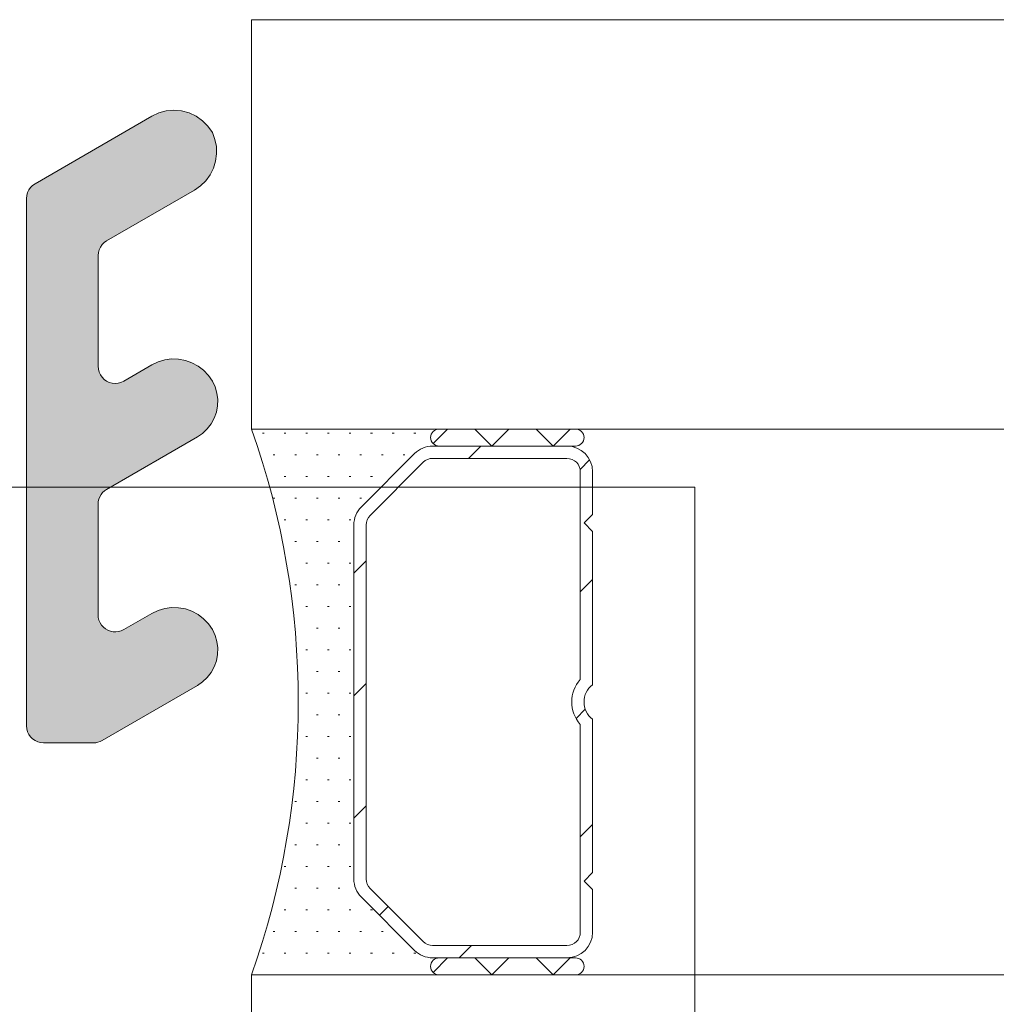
# Model space of a CAD drawing. Header units: metres. Extents: x -3.6 to 84.5, y -11 to 16.8.
# Tile 568 of 656: x 59.5242 to 59.5528, y -0.1739 to -0.145. Entities that reach past the tile are written whole.
import ezdxf

# ---------------------------------------------------------------- set-up
doc = ezdxf.new("R2010")
doc.units = ezdxf.units.M
doc.header["$MEASUREMENT"] = 0
doc.layers.add('301 - Elemente.Linie', color=7, linetype='Continuous')
doc.layers.add('302 - Elemente.Schraffur', color=7, linetype='Continuous')

msp = doc.modelspace()

# ---------------------------------------------------------------- hatches: boundary and pattern name
at = {"layer": '302 - Elemente.Schraffur', "linetype": 'Continuous', "lineweight": 5}
msp.add_hatch(color=7, dxfattribs=at).paths.add_polyline_path([(59.5243888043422, -0.1502407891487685), (59.5243888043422, -0.1656999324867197), (59.5243949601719, -0.1657781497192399), (59.52441327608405, -0.1658544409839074), (59.5244433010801, -0.1659269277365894), (59.52448429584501, -0.1659938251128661), (59.52453525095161, -0.1660534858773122), (59.52459491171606, -0.1661044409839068), (59.52466180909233, -0.1661454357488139), (59.52473429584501, -0.1661754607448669), (59.52481058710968, -0.1661937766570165), (59.5248888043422, -0.1661999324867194), (59.52635482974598, -0.1661999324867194), (59.52642009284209, -0.1661956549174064), (59.52648423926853, -0.1661828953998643), (59.52654617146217, -0.1661618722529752), (59.52660482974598, -0.1661329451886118), (59.52939957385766, -0.1645193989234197), (59.52955475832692, -0.1644127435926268), (59.52969134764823, -0.16428312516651), (59.52980597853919, -0.1641337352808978), (59.52989582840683, -0.1639682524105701), (59.52995868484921, -0.1637907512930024), (59.5299930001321, -0.1636056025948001), (59.52999792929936, -0.163417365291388), (59.52997335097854, -0.1632306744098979), (59.52991987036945, -0.1630501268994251), (59.5298388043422, -0.162880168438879), (59.52972326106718, -0.1627120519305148), (59.52958284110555, -0.1625640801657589), (59.5294210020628, -0.1624398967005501), (59.52924172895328, -0.1623425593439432), (59.52904943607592, -0.162274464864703), (59.52884885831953, -0.1622372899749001), (59.52864493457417, -0.162231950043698), (59.52844268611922, -0.1622585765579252), (59.52824709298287, -0.1623165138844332), (59.52806297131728, -0.1624043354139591), (59.5272388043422, -0.162880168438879), (59.52716610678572, -0.1629146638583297), (59.52708881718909, -0.1629370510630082), (59.52700893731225, -0.1629467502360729), (59.52692853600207, -0.1629435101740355), (59.52684969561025, -0.1629274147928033), (59.5267744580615, -0.1628988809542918), (59.52670477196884, -0.1628586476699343), (59.52664244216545, -0.1628077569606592), (59.5265890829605, -0.1627475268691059), (59.52654607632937, -0.1626795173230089), (59.52651453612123, -0.1626054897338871), (59.52649527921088, -0.1625273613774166), (59.5264888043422, -0.1624471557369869), (59.5264888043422, -0.1592018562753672), (59.52649438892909, -0.1591273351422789), (59.52651101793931, -0.1590544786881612), (59.52653831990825, -0.1589849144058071), (59.52657568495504, -0.1589201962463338), (59.52662227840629, -0.1588617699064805), (59.52667705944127, -0.1588109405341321), (59.5267388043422, -0.1587688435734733), (59.52939957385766, -0.1572326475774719), (59.52955475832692, -0.1571259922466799), (59.52969134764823, -0.1569963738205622), (59.52980597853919, -0.15684698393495), (59.52989582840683, -0.1566815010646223), (59.52995868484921, -0.1565039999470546), (59.5299930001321, -0.1563188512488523), (59.52999792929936, -0.1561306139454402), (59.52997335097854, -0.1559439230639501), (59.52991987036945, -0.1557633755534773), (59.52983880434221, -0.1555934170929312), (59.52972326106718, -0.1554253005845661), (59.52958284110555, -0.1552773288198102), (59.5294210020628, -0.1551531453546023), (59.52924172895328, -0.1550558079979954), (59.52904943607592, -0.1549877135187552), (59.52884885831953, -0.1549505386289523), (59.52864493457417, -0.1549451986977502), (59.52844268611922, -0.1549718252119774), (59.52824709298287, -0.1550297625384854), (59.52806297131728, -0.1551175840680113), (59.5272388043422, -0.1555934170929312), (59.52715981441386, -0.1556302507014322), (59.52707562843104, -0.155652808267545), (59.5269888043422, -0.1556604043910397), (59.52690198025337, -0.155652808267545), (59.52681779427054, -0.1556302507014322), (59.5267388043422, -0.1555934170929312), (59.52666741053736, -0.1555434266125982), (59.52660578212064, -0.1554817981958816), (59.52655579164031, -0.1554104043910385), (59.52651895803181, -0.1553314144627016), (59.5264964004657, -0.1552472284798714), (59.5264888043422, -0.1551604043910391), (59.5264888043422, -0.1519151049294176), (59.5264964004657, -0.1518282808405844), (59.52651895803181, -0.1517440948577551), (59.52655579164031, -0.1516651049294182), (59.52660578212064, -0.1515937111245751), (59.52666741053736, -0.1515320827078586), (59.5267388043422, -0.1514820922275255), (59.52931630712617, -0.1499939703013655), (59.52949338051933, -0.1498711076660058), (59.52964772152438, -0.1497206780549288), (59.52977508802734, -0.1495468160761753), (59.52987197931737, -0.1493543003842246), (59.52993573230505, -0.1491484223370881), (59.52996459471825, -0.1489348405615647), (59.52995777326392, -0.1487194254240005), (59.52991545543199, -0.1485080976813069), (59.5298388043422, -0.1483066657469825), (59.52970882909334, -0.1481210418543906), (59.52954859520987, -0.1479608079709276), (59.52936297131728, -0.1478308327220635), (59.52915759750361, -0.1477350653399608), (59.52893871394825, -0.1476764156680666), (59.52871297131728, -0.1476566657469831), (59.52848722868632, -0.1476764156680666), (59.52826834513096, -0.1477350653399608), (59.52806297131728, -0.1478308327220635), (59.5246388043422, -0.1498077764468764), (59.52456741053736, -0.1498577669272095), (59.52450578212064, -0.1499193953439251), (59.52445579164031, -0.1499907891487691), (59.52441895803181, -0.150069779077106), (59.5243964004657, -0.1501539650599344)])

# ---------------------------------------------------------------- linework, layer by layer
at = {"layer": '301 - Elemente.Linie', "color": 7, "linetype": 'Continuous', "lineweight": 5}
for p, q in [((59.53098899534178, -0.144999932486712), (59.53098899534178, -0.1569999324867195)), ((61.55798906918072, -0.1449999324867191), (59.53098899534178, -0.144999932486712)), ((59.53098899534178, -0.1569999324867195), (61.54848906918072, -0.1569999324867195)), ((59.53098899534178, -0.1569999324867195), (59.53648899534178, -0.1569999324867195)), ((61.54848906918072, -0.1569999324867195), (59.53098899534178, -0.1569999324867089)), ((59.53631221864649, -0.1574267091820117), (59.53673899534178, -0.1569999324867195)), ((59.53648899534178, -0.1569999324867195), (59.54048899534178, -0.1569999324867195)), ((59.53753504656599, -0.1569999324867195), (59.53803504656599, -0.1574999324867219)), ((59.53803504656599, -0.1574999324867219), (59.53853504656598, -0.1569999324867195)), ((59.5393310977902, -0.1569999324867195), (59.5398310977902, -0.1574999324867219)), ((59.5398310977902, -0.1574999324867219), (59.5403310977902, -0.1569999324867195)), ((59.53130649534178, -0.1571249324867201), (59.53135649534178, -0.1571249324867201)), ((59.53194149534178, -0.1571249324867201), (59.53199149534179, -0.1571249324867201)), ((59.53257649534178, -0.1571249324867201), (59.53262649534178, -0.1571249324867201)), ((59.53321149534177, -0.1571249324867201), (59.53326149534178, -0.1571249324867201)), ((59.53384649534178, -0.1571249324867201), (59.53389649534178, -0.1571249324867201)), ((59.53448149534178, -0.1571249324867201), (59.53453149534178, -0.1571249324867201)), ((59.53511649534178, -0.1571249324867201), (59.53516649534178, -0.1571249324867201)), ((59.53575149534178, -0.1571249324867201), (59.53580149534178, -0.1571249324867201)), ((59.53648899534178, -0.1574999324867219), (59.53629965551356, -0.1574999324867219)), ((59.53629965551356, -0.1574999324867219), (59.54023899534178, -0.1574999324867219)), ((59.54048899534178, -0.1574999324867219), (59.53648899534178, -0.1574999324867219)), ((59.53771268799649, -0.1574999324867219), (59.53735268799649, -0.157859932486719)), ((59.53162399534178, -0.1577599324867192), (59.53167399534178, -0.1577599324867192)), ((59.53225899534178, -0.1577599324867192), (59.53230899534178, -0.1577599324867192)), ((59.53289399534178, -0.1577599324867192), (59.53294399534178, -0.1577599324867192)), ((59.53352899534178, -0.1577599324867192), (59.53357899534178, -0.1577599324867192)), ((59.53416399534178, -0.1577599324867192), (59.53421399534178, -0.1577599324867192)), ((59.53576932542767, -0.1577196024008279), (59.53420866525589, -0.1592802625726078)), ((59.53420866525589, -0.1592802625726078), (59.53576932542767, -0.1577196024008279)), ((59.53479899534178, -0.1577599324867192), (59.53484899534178, -0.1577599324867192)), ((59.53543399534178, -0.1577599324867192), (59.53548399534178, -0.1577599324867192)), ((59.53629965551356, -0.157859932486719), (59.54023899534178, -0.157859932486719)), ((59.53446322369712, -0.1595348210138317), (59.53602388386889, -0.1579741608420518)), ((59.54090317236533, -0.1579015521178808), (59.54062298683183, -0.1581817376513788)), ((59.53194149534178, -0.1583949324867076), (59.53199149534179, -0.1583949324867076)), ((59.53257649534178, -0.1583949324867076), (59.53262649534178, -0.1583949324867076)), ((59.53321149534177, -0.1583949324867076), (59.53326149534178, -0.1583949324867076)), ((59.53384649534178, -0.1583949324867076), (59.53389649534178, -0.1583949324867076)), ((59.53448149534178, -0.1583949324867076), (59.53453149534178, -0.1583949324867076)), ((59.54062899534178, -0.158249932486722), (59.54062899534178, -0.1643422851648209)), ((59.54098899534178, -0.158249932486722), (59.54098899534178, -0.1594999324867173)), ((59.53162399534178, -0.1590299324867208), (59.53167399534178, -0.1590299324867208)), ((59.53225899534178, -0.1590299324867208), (59.53230899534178, -0.1590299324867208)), ((59.53289399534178, -0.1590299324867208), (59.53294399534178, -0.1590299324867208)), ((59.53352899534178, -0.1590299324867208), (59.53357899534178, -0.1590299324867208)), ((59.53416399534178, -0.1590299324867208), (59.53421399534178, -0.1590299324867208)), ((59.54098899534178, -0.1594999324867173), (59.54073899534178, -0.159749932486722)), ((59.53194149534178, -0.1596649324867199), (59.53199149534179, -0.1596649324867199)), ((59.53257649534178, -0.1596649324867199), (59.53262649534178, -0.1596649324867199)), ((59.53321149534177, -0.1596649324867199), (59.53326149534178, -0.1596649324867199)), ((59.53384649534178, -0.1596649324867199), (59.53389649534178, -0.1596649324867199)), ((59.53398899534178, -0.1598105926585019), (59.53398899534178, -0.170189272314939)), ((59.53398899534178, -0.170189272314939), (59.53398899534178, -0.1598105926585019)), ((59.53434899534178, -0.170189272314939), (59.53434899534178, -0.1598105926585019)), ((59.54073899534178, -0.159749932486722), (59.54098899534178, -0.1599999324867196)), ((59.54098899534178, -0.1599999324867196), (59.54098899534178, -0.1644974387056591)), ((59.53225899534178, -0.1602999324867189), (59.53230899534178, -0.1602999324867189)), ((59.53289399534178, -0.1602999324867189), (59.53294399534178, -0.1602999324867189)), ((59.53352899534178, -0.1602999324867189), (59.53357899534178, -0.1602999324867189)), ((59.53257649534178, -0.160934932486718), (59.53262649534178, -0.160934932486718)), ((59.53321149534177, -0.160934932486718), (59.53326149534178, -0.160934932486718)), ((59.53384649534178, -0.160934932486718), (59.53389649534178, -0.160934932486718)), ((59.53434899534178, -0.1608636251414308), (59.53398899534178, -0.1612236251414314)), ((59.53225899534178, -0.1615699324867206), (59.53230899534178, -0.1615699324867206)), ((59.53289399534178, -0.1615699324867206), (59.53294399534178, -0.1615699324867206)), ((59.53352899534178, -0.1615699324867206), (59.53357899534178, -0.1615699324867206)), ((59.54098899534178, -0.1614078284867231), (59.54062899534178, -0.1617678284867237)), ((59.53257649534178, -0.1622049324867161), (59.53262649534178, -0.1622049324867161)), ((59.53321149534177, -0.1622049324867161), (59.53326149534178, -0.1622049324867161)), ((59.53384649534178, -0.1622049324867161), (59.53389649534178, -0.1622049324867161)), ((59.53289399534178, -0.1628399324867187), (59.53294399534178, -0.1628399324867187)), ((59.53352899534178, -0.1628399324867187), (59.53357899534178, -0.1628399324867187)), ((59.53257649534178, -0.1634749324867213), (59.53262649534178, -0.1634749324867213)), ((59.53321149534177, -0.1634749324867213), (59.53326149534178, -0.1634749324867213)), ((59.53384649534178, -0.1634749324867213), (59.53389649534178, -0.1634749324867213)), ((59.53289399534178, -0.1641099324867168), (59.53294399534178, -0.1641099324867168)), ((59.53352899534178, -0.1641099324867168), (59.53357899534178, -0.1641099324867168)), ((59.53434899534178, -0.1644557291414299), (59.53398899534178, -0.1648157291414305)), ((59.53257649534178, -0.1647449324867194), (59.53262649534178, -0.1647449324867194)), ((59.53321149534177, -0.1647449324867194), (59.53326149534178, -0.1647449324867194)), ((59.53384649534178, -0.1647449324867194), (59.53389649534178, -0.1647449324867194)), ((59.53289399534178, -0.165379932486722), (59.53294399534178, -0.165379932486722)), ((59.53352899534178, -0.165379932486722), (59.53357899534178, -0.165379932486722)), ((59.54077606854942, -0.1652128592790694), (59.54050523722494, -0.1654836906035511)), ((59.54062899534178, -0.1656575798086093), (59.54062899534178, -0.1717499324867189)), ((59.54098899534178, -0.1655024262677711), (59.54098899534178, -0.1699999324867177)), ((59.53257649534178, -0.1660149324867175), (59.53262649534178, -0.1660149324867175)), ((59.53321149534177, -0.1660149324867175), (59.53326149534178, -0.1660149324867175)), ((59.53384649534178, -0.1660149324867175), (59.53389649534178, -0.1660149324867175)), ((59.53289399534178, -0.1666499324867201), (59.53294399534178, -0.1666499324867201)), ((59.53352899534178, -0.1666499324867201), (59.53357899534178, -0.1666499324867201)), ((59.53257649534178, -0.1672849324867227), (59.53262649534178, -0.1672849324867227)), ((59.53321149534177, -0.1672849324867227), (59.53326149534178, -0.1672849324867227)), ((59.53384649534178, -0.1672849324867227), (59.53389649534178, -0.1672849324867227)), ((59.53225899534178, -0.1679199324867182), (59.53230899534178, -0.1679199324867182)), ((59.53289399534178, -0.1679199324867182), (59.53294399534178, -0.1679199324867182)), ((59.53352899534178, -0.1679199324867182), (59.53357899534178, -0.1679199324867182)), ((59.53434899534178, -0.168047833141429), (59.53398899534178, -0.1684078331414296)), ((59.53257649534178, -0.1685549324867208), (59.53262649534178, -0.1685549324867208)), ((59.53321149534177, -0.1685549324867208), (59.53326149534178, -0.1685549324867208)), ((59.53384649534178, -0.1685549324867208), (59.53389649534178, -0.1685549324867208)), ((59.54098899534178, -0.1685920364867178), (59.54062899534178, -0.1689520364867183)), ((59.53225899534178, -0.1691899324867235), (59.53230899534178, -0.1691899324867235)), ((59.53289399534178, -0.1691899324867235), (59.53294399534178, -0.1691899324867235)), ((59.53352899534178, -0.1691899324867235), (59.53357899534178, -0.1691899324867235)), ((59.53194149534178, -0.169824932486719), (59.53199149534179, -0.169824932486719)), ((59.53257649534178, -0.169824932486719), (59.53262649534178, -0.169824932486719)), ((59.53321149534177, -0.169824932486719), (59.53326149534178, -0.169824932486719)), ((59.53384649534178, -0.169824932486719), (59.53389649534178, -0.169824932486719)), ((59.54098899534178, -0.1699999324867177), (59.54073899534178, -0.1702499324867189)), ((59.54073899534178, -0.1702499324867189), (59.54098899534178, -0.17049993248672)), ((59.53225899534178, -0.1704599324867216), (59.53230899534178, -0.1704599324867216)), ((59.53289399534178, -0.1704599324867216), (59.53294399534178, -0.1704599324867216)), ((59.53352899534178, -0.1704599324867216), (59.53357899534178, -0.1704599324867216)), ((59.53602388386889, -0.1720257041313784), (59.53446322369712, -0.1704650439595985)), ((59.54098899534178, -0.17049993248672), (59.54098899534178, -0.1717499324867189)), ((59.53420866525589, -0.1707196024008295), (59.53576932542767, -0.172280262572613)), ((59.53576932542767, -0.172280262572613), (59.53420866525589, -0.1707196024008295)), ((59.53194149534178, -0.1710949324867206), (59.53199149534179, -0.1710949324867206)), ((59.53257649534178, -0.1710949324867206), (59.53262649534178, -0.1710949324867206)), ((59.53321149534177, -0.1710949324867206), (59.53326149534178, -0.1710949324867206)), ((59.53384649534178, -0.1710949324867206), (59.53389649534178, -0.1710949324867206)), ((59.53448149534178, -0.1710949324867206), (59.53453149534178, -0.1710949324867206)), ((59.534993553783, -0.1709953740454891), (59.53473899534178, -0.1712499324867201)), ((59.53162399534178, -0.1717299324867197), (59.53167399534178, -0.1717299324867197)), ((59.53225899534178, -0.1717299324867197), (59.53230899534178, -0.1717299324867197)), ((59.53289399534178, -0.1717299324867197), (59.53294399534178, -0.1717299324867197)), ((59.53352899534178, -0.1717299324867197), (59.53357899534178, -0.1717299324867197)), ((59.53416399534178, -0.1717299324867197), (59.53421399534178, -0.1717299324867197)), ((59.53479899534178, -0.1717299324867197), (59.53484899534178, -0.1717299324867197)), ((59.54023899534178, -0.1721399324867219), (59.53629965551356, -0.1721399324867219)), ((59.53744109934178, -0.1721399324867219), (59.53708109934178, -0.1724999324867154)), ((59.53130649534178, -0.1723649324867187), (59.53135649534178, -0.1723649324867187)), ((59.53194149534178, -0.1723649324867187), (59.53199149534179, -0.1723649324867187)), ((59.53257649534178, -0.1723649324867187), (59.53262649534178, -0.1723649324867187)), ((59.53321149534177, -0.1723649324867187), (59.53326149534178, -0.1723649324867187)), ((59.53384649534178, -0.1723649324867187), (59.53389649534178, -0.1723649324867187)), ((59.53448149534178, -0.1723649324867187), (59.53453149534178, -0.1723649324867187)), ((59.53511649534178, -0.1723649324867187), (59.53516649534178, -0.1723649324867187)), ((59.53575149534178, -0.1723649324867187), (59.53580149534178, -0.1723649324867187)), ((59.53629965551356, -0.1724999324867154), (59.53648899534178, -0.1724999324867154)), ((59.54023899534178, -0.1724999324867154), (59.53629965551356, -0.1724999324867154)), ((59.53631221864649, -0.1729267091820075), (59.53673899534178, -0.1724999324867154)), ((59.53648899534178, -0.1724999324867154), (59.54048899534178, -0.1724999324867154)), ((59.53753504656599, -0.1724999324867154), (59.53803504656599, -0.1729999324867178)), ((59.53803504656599, -0.1729999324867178), (59.53853504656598, -0.1724999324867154)), ((59.5393310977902, -0.1724999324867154), (59.5398310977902, -0.1729999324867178)), ((59.5398310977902, -0.1729999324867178), (59.5403310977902, -0.1724999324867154)), ((59.53098899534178, -0.1729999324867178), (61.54848906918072, -0.1729999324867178)), ((59.53098899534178, -0.1729999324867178), (59.53098899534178, -0.1809999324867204)), ((59.53648899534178, -0.1729999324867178), (59.53098899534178, -0.1729999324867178)), ((61.54848906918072, -0.1729999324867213), (59.53098899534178, -0.1729999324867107)), ((59.54048899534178, -0.1729999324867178), (59.53648899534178, -0.1729999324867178))]:
    msp.add_line(p, q, dxfattribs=at)
msp.add_lwpolyline([(59.5243888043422, -0.1502407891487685), (59.5243964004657, -0.1501539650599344), (59.52441895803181, -0.150069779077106), (59.52445579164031, -0.1499907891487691), (59.52450578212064, -0.1499193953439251), (59.52456741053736, -0.1498577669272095), (59.5246388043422, -0.1498077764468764), (59.52806297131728, -0.1478308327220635), (59.52826834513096, -0.1477350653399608), (59.52848722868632, -0.1476764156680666), (59.52871297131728, -0.1476566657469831), (59.52893871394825, -0.1476764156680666), (59.52915759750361, -0.1477350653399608), (59.52936297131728, -0.1478308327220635), (59.52954859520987, -0.1479608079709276), (59.52970882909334, -0.1481210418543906), (59.5298388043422, -0.1483066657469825), (59.52991545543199, -0.1485080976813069), (59.52995777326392, -0.1487194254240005), (59.52996459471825, -0.1489348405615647), (59.52993573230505, -0.1491484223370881), (59.52987197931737, -0.1493543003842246), (59.52977508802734, -0.1495468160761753), (59.52964772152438, -0.1497206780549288), (59.52949338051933, -0.1498711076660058), (59.52931630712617, -0.1499939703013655), (59.5267388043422, -0.1514820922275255), (59.52666741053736, -0.1515320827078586), (59.52660578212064, -0.1515937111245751), (59.52655579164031, -0.1516651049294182), (59.52651895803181, -0.1517440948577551), (59.5264964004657, -0.1518282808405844), (59.5264888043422, -0.1519151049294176), (59.5264888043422, -0.1551604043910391), (59.5264964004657, -0.1552472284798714), (59.52651895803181, -0.1553314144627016), (59.52655579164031, -0.1554104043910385), (59.52660578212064, -0.1554817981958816), (59.52666741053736, -0.1555434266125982), (59.5267388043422, -0.1555934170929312), (59.52681779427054, -0.1556302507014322), (59.52690198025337, -0.155652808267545), (59.5269888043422, -0.1556604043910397), (59.52707562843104, -0.155652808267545), (59.52715981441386, -0.1556302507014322), (59.5272388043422, -0.1555934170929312), (59.52806297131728, -0.1551175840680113), (59.52824709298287, -0.1550297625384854), (59.52844268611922, -0.1549718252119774), (59.52864493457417, -0.1549451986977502), (59.52884885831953, -0.1549505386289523), (59.52904943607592, -0.1549877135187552), (59.52924172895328, -0.1550558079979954), (59.5294210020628, -0.1551531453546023), (59.52958284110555, -0.1552773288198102), (59.52972326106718, -0.1554253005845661), (59.52983880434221, -0.1555934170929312), (59.52991987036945, -0.1557633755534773), (59.52997335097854, -0.1559439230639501), (59.52999792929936, -0.1561306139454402), (59.5299930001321, -0.1563188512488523), (59.52995868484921, -0.1565039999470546), (59.52989582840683, -0.1566815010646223), (59.52980597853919, -0.15684698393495), (59.52969134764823, -0.1569963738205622), (59.52955475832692, -0.1571259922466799), (59.52939957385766, -0.1572326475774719), (59.5267388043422, -0.1587688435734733), (59.52667705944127, -0.1588109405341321), (59.52662227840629, -0.1588617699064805), (59.52657568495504, -0.1589201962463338), (59.52653831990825, -0.1589849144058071), (59.52651101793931, -0.1590544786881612), (59.52649438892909, -0.1591273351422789), (59.5264888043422, -0.1592018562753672), (59.5264888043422, -0.1624471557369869), (59.52649527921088, -0.1625273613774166), (59.52651453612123, -0.1626054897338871), (59.52654607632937, -0.1626795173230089), (59.5265890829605, -0.1627475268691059), (59.52664244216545, -0.1628077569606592), (59.52670477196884, -0.1628586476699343), (59.5267744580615, -0.1628988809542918), (59.52684969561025, -0.1629274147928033), (59.52692853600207, -0.1629435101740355), (59.52700893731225, -0.1629467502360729), (59.52708881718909, -0.1629370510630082), (59.52716610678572, -0.1629146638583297), (59.5272388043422, -0.162880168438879), (59.52806297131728, -0.1624043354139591), (59.52824709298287, -0.1623165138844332), (59.52844268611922, -0.1622585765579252), (59.52864493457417, -0.162231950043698), (59.52884885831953, -0.1622372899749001), (59.52904943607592, -0.162274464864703), (59.52924172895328, -0.1623425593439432), (59.5294210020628, -0.1624398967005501), (59.52958284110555, -0.1625640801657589), (59.52972326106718, -0.1627120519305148), (59.5298388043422, -0.162880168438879), (59.52991987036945, -0.1630501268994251), (59.52997335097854, -0.1632306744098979), (59.52999792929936, -0.163417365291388), (59.5299930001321, -0.1636056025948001), (59.52995868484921, -0.1637907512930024), (59.52989582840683, -0.1639682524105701), (59.52980597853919, -0.1641337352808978), (59.52969134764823, -0.16428312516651), (59.52955475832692, -0.1644127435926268), (59.52939957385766, -0.1645193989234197), (59.52660482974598, -0.1661329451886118), (59.52654617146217, -0.1661618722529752), (59.52648423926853, -0.1661828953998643), (59.52642009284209, -0.1661956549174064), (59.52635482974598, -0.1661999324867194), (59.5248888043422, -0.1661999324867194), (59.52480198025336, -0.1661923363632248), (59.52471779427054, -0.1661697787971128), (59.5246388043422, -0.1661329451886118), (59.52456741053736, -0.1660829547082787), (59.52450578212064, -0.1660213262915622), (59.52445579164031, -0.1659499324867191), (59.52441895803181, -0.1658709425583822), (59.5243964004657, -0.1657867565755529), (59.5243888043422, -0.1656999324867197)], close=True, dxfattribs=at)
at = {"layer": '301 - Elemente.Linie', "color": 7, "linetype": 'Continuous', "lineweight": 5, "flags": 128}
msp.add_lwpolyline([(59.49398899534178, -0.1886999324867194), (59.54398899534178, -0.1886999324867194), (59.54398899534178, -0.1586999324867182), (59.49398899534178, -0.1586999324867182)], close=True, dxfattribs=at)
at = {"layer": '301 - Elemente.Linie', "color": 7, "linetype": 'Continuous', "lineweight": 5}
for centre, radius, start, end in [((59.5083163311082, -0.1649999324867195), 0.02404266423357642, 340.5647220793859, 19.43527792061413), ((59.53648899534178, -0.1572499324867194), 0.0002499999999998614, 90, 270), ((59.53648899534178, -0.1572499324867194), 0.0002499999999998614, 90, 270), ((59.54048899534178, -0.1572499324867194), 0.0002499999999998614, 270, 90), ((59.53629965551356, -0.1582499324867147), 0.0007499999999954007, 90, 135.0000000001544), ((59.53629965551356, -0.1582499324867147), 0.0007499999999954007, 90, 135.0000000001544), ((59.54023899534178, -0.158249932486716), 0.0007499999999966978, 0, 90), ((59.53629965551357, -0.1582499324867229), 0.0003900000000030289, 90, 135.0000000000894), ((59.54023899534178, -0.158249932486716), 0.0003899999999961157, 0, 90), ((59.53473899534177, -0.1598105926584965), 0.0007499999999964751, 134.9999999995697, 180), ((59.53473899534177, -0.1598105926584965), 0.0007499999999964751, 134.9999999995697, 180), ((59.53473899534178, -0.1598105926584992), 0.0003900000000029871, 135.0000000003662, 180), ((59.54136899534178, -0.1649999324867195), 0.0009899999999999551, 138.3721036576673, 221.6278963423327), ((59.54136899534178, -0.1649999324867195), 0.0006299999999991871, 127.0976018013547, 232.9023981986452), ((59.53473899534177, -0.1701892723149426), 0.0007499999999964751, 180, 225.0000000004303), ((59.53473899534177, -0.1701892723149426), 0.0007499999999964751, 180, 225.0000000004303), ((59.53473899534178, -0.1701892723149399), 0.0003900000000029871, 180, 224.9999999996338), ((59.54023899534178, -0.1717499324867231), 0.0003899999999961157, 270, 0), ((59.54023899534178, -0.1717499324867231), 0.0007499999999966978, 270, 0), ((59.53629965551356, -0.1717499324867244), 0.0007499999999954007, 224.9999999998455, 270), ((59.53629965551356, -0.1717499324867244), 0.0007499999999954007, 224.9999999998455, 270), ((59.53629965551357, -0.1717499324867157), 0.0003900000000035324, 225.0000000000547, 270), ((59.53648899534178, -0.1727499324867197), 0.0002499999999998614, 90, 270), ((59.53648899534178, -0.1727499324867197), 0.0002499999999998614, 90, 270), ((59.54048899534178, -0.1727499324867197), 0.0002499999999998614, 270, 90)]:
    msp.add_arc(centre, radius, start, end, dxfattribs=at)

doc.saveas('drawing.dxf')
